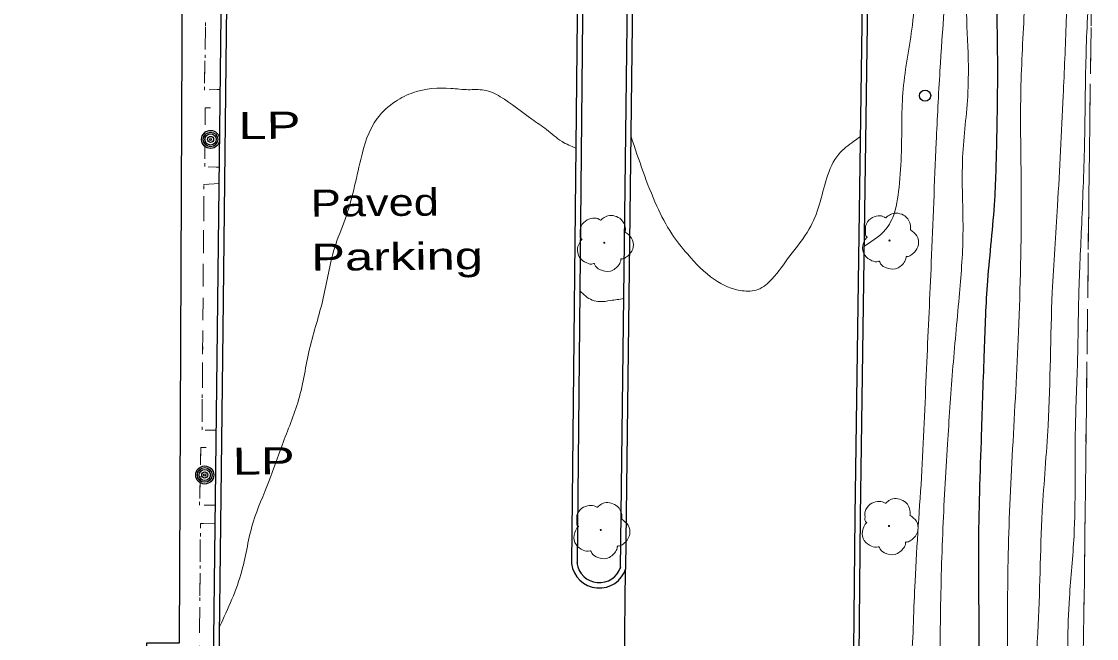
# Model space of a CAD drawing. Extents: x 2362213 to 2366494, y 6968794 to 6978110.
# Drawn here: x 2364125 to 2364315.8, y 6974966.6 to 6975076.1 of the extents above; entities that cross this region are included whole.
import ezdxf

# ---------------------------------------------------------------- set-up
doc = ezdxf.new("R2010")
doc.units = 0
doc.header["$LTSCALE"] = 1.9
doc.linetypes.add('DOTTED', pattern=[1.5, 0.3, -1.2])
doc.linetypes.add('MEDIUM_DASHED', pattern=[4.5, 3, -1.5])
for name, color, linetype, lineweight in [('11', 7, 'Continuous', 25), ('13', 7, 'Continuous', 13), ('2', 7, 'Continuous', 25), ('20', 7, 'Continuous', 25), ('28', 7, 'Continuous', 13), ('29', 7, 'Continuous', 13), ('31', 7, 'Continuous', 25), ('35', 7, 'Continuous', 13)]:
    doc.layers.add(name, color=color, linetype=linetype, lineweight=lineweight)

msp = doc.modelspace()

# ---------------------------------------------------------------- linework, layer by layer
at = {"layer": '11'}
msp.add_lwpolyline([(2364144.499, 6974705.543), (2364144.65, 6974735.807), (2364151.03, 6974735.778), (2364151.301, 6974795.572), (2364145.771, 6974795.6), (2364145.92, 6974826.173), (2364151.409, 6974826.146), (2364152.012, 6974945.557), (2364147.142, 6974945.58), (2364147.239, 6974965.852), (2364153.059, 6974965.828), (2364153.569, 6975085.578), (2364148.939, 6975085.594), (2364149.041, 6975115.776), (2364154.952, 6975115.753), (2364155.191, 6975175.679), (2364150.001, 6975175.699), (2364150.119, 6975205.342), (2364048.33, 6975205.742), (2364046.369, 6974705.929)], close=True, dxfattribs=at)
at = {"layer": '13'}
for p, q in [((2364157.597, 6975071.126), (2364157.659, 6975075.126)), ((2364157.504, 6975065.126), (2364157.566, 6975069.125)), ((2364160.295, 6975064.041), (2364158.295, 6975063.962)), ((2364157.532, 6975051.734), (2364157.563, 6975055.735)), ((2364160.136, 6975050.239), (2364158.135, 6975050.33)), ((2364157.333, 6975041.072), (2364157.365, 6975045.072)), ((2364157.29, 6975035.071), (2364157.322, 6975039.072)), ((2364157.237, 6975029.07), (2364157.269, 6975033.071)), ((2364157.195, 6975023.07), (2364157.226, 6975027.07)), ((2364157.142, 6975017.069), (2364157.174, 6975021.07)), ((2364157.099, 6975011.068), (2364157.131, 6975015.069)), ((2364157.056, 6975005.068), (2364157.088, 6975009.068)), ((2364159.59, 6975003.552), (2364157.59, 6975003.603)), ((2364156.626, 6974991.423), (2364156.708, 6974995.424)), ((2364159.437, 6974990.29), (2364157.437, 6974990.271)), ((2364156.703, 6974980.183), (2364156.735, 6974984.184)), ((2364156.66, 6974974.182), (2364156.692, 6974978.183)), ((2364156.607, 6974968.182), (2364156.639, 6974972.182))]:
    msp.add_line(p, q, dxfattribs=at)
at = {"layer": '13', "linetype": 'DOTTED'}
for points in [[(2364160.295, 6975064.041), (2364157.485, 6975063.934), (2364158.581, 6975136.859), (2364161.122, 6975136.823)], [(2364160.136, 6975050.239), (2364157.515, 6975050.354), (2364157.605, 6975060.775), (2364160.257, 6975060.681)], [(2364159.59, 6975003.552), (2364157.04, 6975003.617), (2364157.385, 6975047.183), (2364160.104, 6975047.338)], [(2364159.437, 6974990.29), (2364156.597, 6974990.263), (2364156.81, 6975000.475), (2364159.55, 6975000.481)], [(2364158.727, 6974930.449), (2364156.335, 6974930.566), (2364156.758, 6974987.024), (2364159.397, 6974987.069)]]:
    msp.add_lwpolyline(points, dxfattribs=at)
at = {"layer": '13'}
for points in [[(2364157.584, 6975057.735), (2364157.605, 6975060.775), (2364158.566, 6975060.744)], [(2364157.386, 6975047.073), (2364157.385, 6975047.183), (2364160.104, 6975047.338)], [(2364156.749, 6974997.424), (2364156.81, 6975000.475), (2364157.76, 6975000.474)], [(2364156.756, 6974986.184), (2364156.758, 6974987.024), (2364159.397, 6974987.069)]]:
    msp.add_lwpolyline(points, dxfattribs=at)
at = {"layer": '2'}
for p, q in [((2364231.307, 6974979.053), (2364234.195, 6975219.863)), ((2364232.268, 6974979.043), (2364235.154, 6975219.852)), ((2364231.509, 6974924.323), (2364232.2, 6974978.832))]:
    msp.add_line(p, q, dxfattribs=at)
for points in [[(2364223.776, 6975400.272), (2364223.163, 6975293.391), (2364225.155, 6975293.19), (2364225.057, 6975200.565), (2364223.616, 6975076.795), (2364222.629, 6974979.891)], [(2364224.734, 6975399.441), (2364224.125, 6975294.26), (2364226.117, 6975294.059), (2364226.018, 6975200.554), (2364224.576, 6975076.784), (2364223.589, 6974979.88)], [(2364276.16, 6975288.836), (2364275.716, 6975204.178), (2364274.351, 6975092.289), (2364272.901, 6974988.33), (2364271.667, 6974863.732), (2364270.321, 6974746.693)], [(2364277.12, 6975288.835), (2364276.676, 6975204.167), (2364275.311, 6975092.279), (2364273.861, 6974988.319), (2364272.627, 6974863.721), (2364271.282, 6974746.683)], [(2364170.416, 6974927.371), (2364159.653, 6974927.669), (2364160.761, 6975021.375), (2364162.871, 6975205.153), (2364150.109, 6975205.341)], [(2364170.386, 6974926.411), (2364158.682, 6974926.739), (2364159.801, 6975021.385), (2364161.9, 6975204.204), (2364150.098, 6975204.381)]]:
    msp.add_lwpolyline(points, dxfattribs=at)
for radius in [4.948, 3.988]:
    msp.add_arc((2364227.539, 6974980.503), radius, 187.10209, 342.841, dxfattribs=at)
at = {"layer": '20'}
for centre, radius in [((2364158.549, 6975055.164), 1.6), ((2364158.549, 6975055.164), 1.3), ((2364158.549, 6975055.164), 1), ((2364158.549, 6975055.164), 0.539), ((2364158.549, 6975055.164), 0.192), ((2364157.516, 6974995.622), 1.6), ((2364157.516, 6974995.622), 1.3), ((2364157.516, 6974995.622), 1), ((2364157.516, 6974995.622), 0.539), ((2364157.516, 6974995.622), 0.192)]:
    msp.add_circle(centre, radius, dxfattribs=at)
at = {"layer": '28'}
for p, q in [((2364314.837, 6975075.053), (2364314.713, 6975067.053)), ((2364314.547, 6975055.05), (2364314.453, 6975047.048)), ((2364314.432, 6975045.049), (2364314.339, 6975037.047)), ((2364314.318, 6975035.046), (2364314.224, 6975027.045)), ((2364314.203, 6975025.045), (2364314.109, 6975017.044)), ((2364314.088, 6975015.043), (2364313.994, 6975007.042)), ((2364313.973, 6975005.042), (2364313.869, 6974997.04)), ((2364313.849, 6974995.04), (2364313.745, 6974987.039)), ((2364313.724, 6974985.038), (2364313.62, 6974977.037)), ((2364313.589, 6974975.037), (2364313.455, 6974967.035))]:
    msp.add_line(p, q, dxfattribs=at)
at = {"layer": '28', "linetype": 'MEDIUM_DASHED'}
msp.add_lwpolyline([(2364304.43, 6975178.76), (2364313.645, 6975162.387), (2364315.779, 6975154.637), (2364315.454, 6975115.242), (2364314.585, 6975058.46), (2364313.622, 6974976.837), (2364312.143, 6974886.428), (2364311.627, 6974777.839), (2364311.092, 6974745.792)], dxfattribs=at)
at = {"layer": '28'}
msp.add_lwpolyline([(2364314.682, 6975065.052), (2364314.585, 6975058.46), (2364314.568, 6975057.05)], dxfattribs=at)
at = {"layer": '29', "lineweight": 25}
msp.add_circle((2364285.351, 6975062.932), 1, dxfattribs=at)
at = {"layer": '29'}
for centre in [(2364228.427, 6975036.829), (2364279.035, 6975037.241), (2364227.802, 6974985.87), (2364278.958, 6974986.578)]:
    msp.add_circle(centre, 0.1, dxfattribs=at)
for points in [[(2364224.461, 6975037.401), (2364224.481, 6975037.411), (2364224.4, 6975037.48), (2364224.164, 6975038.108), (2364224.202, 6975039.389), (2364225.09, 6975040.687), (2364226.395, 6975041.169), (2364227.517, 6975040.98), (2364227.748, 6975040.852), (2364227.818, 6975040.853), (2364227.868, 6975040.893), (2364228.215, 6975041.187), (2364229.081, 6975041.635), (2364230.292, 6975041.567), (2364231.407, 6975040.977), (2364232.142, 6975039.554), (2364232.15, 6975038.694)], [(2364275.069, 6975037.813), (2364275.089, 6975037.823), (2364275.009, 6975037.892), (2364274.773, 6975038.52), (2364274.811, 6975039.8), (2364275.699, 6975041.099), (2364277.005, 6975041.581), (2364278.127, 6975041.392), (2364278.358, 6975041.264), (2364278.428, 6975041.265), (2364278.477, 6975041.305), (2364278.825, 6975041.599), (2364279.69, 6975042.047), (2364280.901, 6975041.979), (2364282.017, 6975041.389), (2364282.75, 6975039.966), (2364282.759, 6975039.106)], [(2364232.14, 6975038.714), (2364233.28, 6975037.655), (2364233.565, 6975036.068), (2364232.858, 6975034.741), (2364232.203, 6975034.194), (2364231.535, 6975033.978), (2364231.384, 6975033.967), (2364231.365, 6975033.856), (2364231.044, 6975032.953), (2364229.505, 6975031.789), (2364227.612, 6975032.071), (2364226.713, 6975033.012), (2364226.642, 6975033.141), (2364226.522, 6975033.12), (2364225.311, 6975033.239), (2364224.041, 6975034.237), (2364223.696, 6975035.874), (2364224.066, 6975036.897), (2364224.392, 6975037.34), (2364224.461, 6975037.391)], [(2364282.748, 6975039.126), (2364283.887, 6975038.067), (2364284.173, 6975036.479), (2364283.465, 6975035.153), (2364282.811, 6975034.606), (2364282.143, 6975034.39), (2364281.993, 6975034.379), (2364281.975, 6975034.268), (2364281.653, 6975033.365), (2364280.114, 6975032.201), (2364278.221, 6975032.483), (2364277.322, 6975033.424), (2364277.251, 6975033.553), (2364277.131, 6975033.532), (2364275.92, 6975033.651), (2364274.65, 6975034.649), (2364274.304, 6975036.285), (2364274.674, 6975037.309), (2364275, 6975037.752), (2364275.07, 6975037.803)], [(2364274.992, 6974987.15), (2364275.012, 6974987.16), (2364274.931, 6974987.229), (2364274.695, 6974987.857), (2364274.733, 6974989.137), (2364275.621, 6974990.436), (2364276.927, 6974990.918), (2364278.049, 6974990.729), (2364278.28, 6974990.601), (2364278.35, 6974990.602), (2364278.4, 6974990.642), (2364278.747, 6974990.936), (2364279.613, 6974991.384), (2364280.824, 6974991.315), (2364281.939, 6974990.726), (2364282.673, 6974989.303), (2364282.681, 6974988.443)], [(2364223.836, 6974986.443), (2364223.856, 6974986.453), (2364223.776, 6974986.522), (2364223.54, 6974987.15), (2364223.577, 6974988.43), (2364224.465, 6974989.729), (2364225.771, 6974990.211), (2364226.892, 6974990.022), (2364227.124, 6974989.894), (2364227.194, 6974989.895), (2364227.243, 6974989.935), (2364227.59, 6974990.229), (2364228.456, 6974990.677), (2364229.667, 6974990.608), (2364230.783, 6974990.019), (2364231.517, 6974988.596), (2364231.525, 6974987.736)], [(2364231.515, 6974987.756), (2364232.655, 6974986.697), (2364232.94, 6974985.109), (2364232.233, 6974983.782), (2364231.578, 6974983.236), (2364230.909, 6974983.02), (2364230.759, 6974983.008), (2364230.74, 6974982.898), (2364230.419, 6974981.995), (2364228.88, 6974980.83), (2364226.987, 6974981.112), (2364226.088, 6974982.054), (2364226.017, 6974982.183), (2364225.897, 6974982.162), (2364224.686, 6974982.281), (2364223.416, 6974983.278), (2364223.071, 6974984.915), (2364223.441, 6974985.939), (2364223.767, 6974986.382), (2364223.836, 6974986.433)], [(2364282.671, 6974988.463), (2364283.81, 6974987.404), (2364284.095, 6974985.816), (2364283.389, 6974984.49), (2364282.734, 6974983.943), (2364282.066, 6974983.727), (2364281.916, 6974983.716), (2364281.897, 6974983.605), (2364281.576, 6974982.702), (2364280.037, 6974981.538), (2364278.144, 6974981.82), (2364277.245, 6974982.761), (2364277.174, 6974982.89), (2364277.054, 6974982.869), (2364275.843, 6974982.988), (2364274.572, 6974983.986), (2364274.226, 6974985.622), (2364274.597, 6974986.646), (2364274.922, 6974987.089), (2364274.992, 6974987.14)]]:
    msp.add_spline(points, degree=3, dxfattribs=at)
at = {"layer": '31'}
msp.add_spline([(2364299.37, 6975131.419), (2364299.52, 6975124.12), (2364299.54, 6975110.47), (2364299.206, 6975096.175), (2364298.226, 6975083.575), (2364298.188, 6975068.635), (2364298.05, 6975055.782), (2364297.668, 6975044.419), (2364296.434, 6975030.096), (2364295.822, 6975017.67), (2364295.334, 6975002.824), (2364294.819, 6974982.258), (2364294.889, 6974967.568), (2364294.998, 6974956.119), (2364295.46, 6974948.583), (2364294.86, 6974927.626), (2364293.833, 6974910.466), (2364293.268, 6974892.089), (2364292.445, 6974870.331), (2364291.325, 6974856.639), (2364289.958, 6974843.806), (2364289.201, 6974830.828), (2364287.742, 6974814.932), (2364286.635, 6974799.992), (2364285.85, 6974783.694), (2364286.008, 6974770.194)], degree=3, dxfattribs=at)
at = {"layer": '35'}
for points in [[(2364286.383, 6975239.13), (2364286.684, 6975234.842), (2364287.707, 6975226.073), (2364289.841, 6975218.352), (2364290.807, 6975210.35), (2364290.958, 6975201.823), (2364290.286, 6975193.685), (2364288.473, 6975184.568), (2364287.598, 6975174.538), (2364287.397, 6975162.067), (2364286.88, 6975147.07), (2364286.307, 6975133.715), (2364285.474, 6975122.476), (2364285.101, 6975110.133), (2364284.376, 6975097.014), (2364283.872, 6975089.09), (2364283.101, 6975075.451), (2364281.471, 6975064.075), (2364281.156, 6975053.021), (2364280.737, 6975046.637), (2364279.617, 6975041.336), (2364278.802, 6975039.768), (2364274.525, 6975036.208)], [(2364289.392, 6975237.138), (2364289.833, 6975231.793), (2364292.265, 6975225.346), (2364293.531, 6975218.387), (2364295.208, 6975209.192), (2364295.746, 6975203.188), (2364295.725, 6975190.616), (2364295.47, 6975181.725), (2364295.197, 6975169.46), (2364294.976, 6975157.969), (2364294.896, 6975143.336), (2364294.88, 6975134.497), (2364293.246, 6975114.9), (2364293.036, 6975099.187), (2364292.557, 6975082.211), (2364292.956, 6975063.494), (2364292.025, 6975052.005), (2364292.086, 6975038.285), (2364291.392, 6975027.148), (2364290.246, 6975014.086), (2364289.34, 6975001.097), (2364288.481, 6974985.188), (2364288.061, 6974968.423), (2364287.9, 6974949.621), (2364287.109, 6974930.752), (2364286.564, 6974923.937), (2364285.331, 6974909.614), (2364284.521, 6974887.585), (2364283.475, 6974874.625), (2364282.504, 6974865.255), (2364281.55, 6974848.896), (2364280.759, 6974838.487), (2364280.49, 6974821.554), (2364280.309, 6974814.272), (2364279.906, 6974808.338), (2364279.488, 6974794.463), (2364278.841, 6974786.807), (2364279.178, 6974779.76), (2364278.851, 6974776.296), (2364277.459, 6974775.443), (2364275.666, 6974775.686), (2364274.43, 6974777.314), (2364273.306, 6974781.974), (2364271.872, 6974798.13)], [(2364287.731, 6975238.242), (2364288.397, 6975234.559), (2364290.04, 6975228.985), (2364292.159, 6975221.755), (2364294.387, 6975212.465), (2364294.963, 6975205.531), (2364294.448, 6975198.716), (2364292.927, 6975187.27), (2364292.202, 6975175.202), (2364291.727, 6975160.978), (2364290.741, 6975141.647), (2364290.474, 6975126.704), (2364290.203, 6975107.85), (2364289.452, 6975089.023), (2364287.999, 6975067.348), (2364287.33, 6975054.65), (2364286.463, 6975033.341), (2364285.661, 6975015.653), (2364284.784, 6974996.403), (2364283.572, 6974976.751), (2364282.93, 6974962.244), (2364281.925, 6974950.164), (2364281.29, 6974940.248), (2364280.433, 6974931.508), (2364279.074, 6974925.056), (2364277.441, 6974922.21), (2364273.191, 6974921.06)], [(2364304.428, 6975178.93), (2364303.976, 6975176.995), (2364305.914, 6975169.763), (2364306.805, 6975164.501), (2364306.777, 6975156.871), (2364305.862, 6975148.001), (2364305.476, 6975135.028), (2364305.119, 6975123.213), (2364304.903, 6975104.92), (2364303.775, 6975093.179), (2364303.045, 6975079.471), (2364302.375, 6975064.784), (2364302.424, 6975044.905), (2364301.932, 6975020.999), (2364300.899, 6975000.247), (2364300.079, 6974980.368), (2364299.948, 6974961.566), (2364299.287, 6974939.529), (2364298.923, 6974924.235), (2364298.125, 6974892.486), (2364296.454, 6974869.369), (2364294.927, 6974837.622), (2364293.392, 6974810.827), (2364292.503, 6974785.477), (2364290.749, 6974746.028)], [(2364311.356, 6975166.454), (2364311.504, 6975164.575), (2364312.519, 6975158.836), (2364312.937, 6975149.588), (2364312.888, 6975138.999), (2364312.491, 6975129.203), (2364311.573, 6975116.354), (2364311.222, 6975101.82), (2364310.78, 6975090.456), (2364310.406, 6975076.161), (2364309.862, 6975062.875), (2364308.858, 6975043.406), (2364307.934, 6975028.055), (2364307.189, 6975004.417), (2364306.155, 6974989.167), (2364305.37, 6974967.618), (2364303.611, 6974941.23), (2364303.75, 6974924.551), (2364303.837, 6974910.211), (2364302.574, 6974893.688), (2364301.052, 6974875.003), (2364300.489, 6974856.397), (2364298.441, 6974833.096), (2364296.874, 6974812.73), (2364296.399, 6974797.494), (2364295.644, 6974775.956), (2364295.239, 6974762.772), (2364294.719, 6974746.046)], [(2364315.08, 6975090.507), (2364314.584, 6975083.701), (2364313.916, 6975069.884), (2364313.667, 6975055.111), (2364313.149, 6975040.196), (2364312.647, 6975027.71), (2364312.402, 6975015.717), (2364312.013, 6975002.993), (2364311.786, 6974984.78), (2364310.98, 6974973.852), (2364310.685, 6974957.538), (2364310.761, 6974938.048), (2364309.985, 6974927.15), (2364309.737, 6974913.217), (2364308.89, 6974896.158), (2364308.279, 6974883.672), (2364306.695, 6974868.426), (2364305.982, 6974846.679), (2364304.462, 6974826.703), (2364304.305, 6974817.96), (2364304.007, 6974799.908), (2364303.278, 6974784.07), (2364302.83, 6974769.184), (2364302.6, 6974758.702), (2364302.014, 6974745.625)], [(2364223.377, 6975053.631), (2364220.925, 6975054.798), (2364218.165, 6975056.922), (2364215.588, 6975058.737), (2364209.97, 6975062.744), (2364207.108, 6975063.917), (2364204.287, 6975063.99), (2364201.215, 6975064.221), (2364194.551, 6975063.487), (2364191.376, 6975061.907), (2364188.106, 6975058.886), (2364185.214, 6975051.608), (2364182.445, 6975041.021), (2364180.544, 6975035.873), (2364178.548, 6975026.983), (2364176.133, 6975018.02), (2364174.18, 6975008.961), (2364171.246, 6975000.912), (2364168.908, 6974994.45), (2364166.117, 6974987.273), (2364164.108, 6974978.634), (2364160.143, 6974968.675)], [(2364273.84, 6975055.622), (2364272.697, 6975054.831), (2364270.069, 6975052.566), (2364266.575, 6975043.523), (2364264.785, 6975039.275), (2364261.351, 6975034.482), (2364258.19, 6975030.392), (2364255.688, 6975028.528), (2364252.869, 6975028.311), (2364247.96, 6975030.324), (2364243.227, 6975034.779), (2364240.412, 6975038.393), (2364237.755, 6975043.349), (2364233.189, 6975055.645)], [(2364231.882, 6975026.911), (2364229.504, 6975026.568), (2364227.636, 6975026.391), (2364226.303, 6975026.658), (2364224.078, 6975028.277)]]:
    msp.add_spline(points, degree=3, dxfattribs=at)

# ---------------------------------------------------------------- texts
at = {"layer": '2'}
for s, width, p in [('Paved', 1.25, (2364176.35, 6975041.443)), ('Parking', 1.4, (2364176.442, 6975031.843))]:
    msp.add_text(s, height=4.8, rotation=0.546, dxfattribs=dict(at, width=width)).set_placement(p)
at = {"layer": '20', "width": 1.4}
for p in [(2364158.549, 6975055.164), (2364157.516, 6974995.622)]:
    msp.add_text('  LP', height=4.8, rotation=0.546, dxfattribs=at).set_placement(p)

doc.saveas('drawing.dxf')
